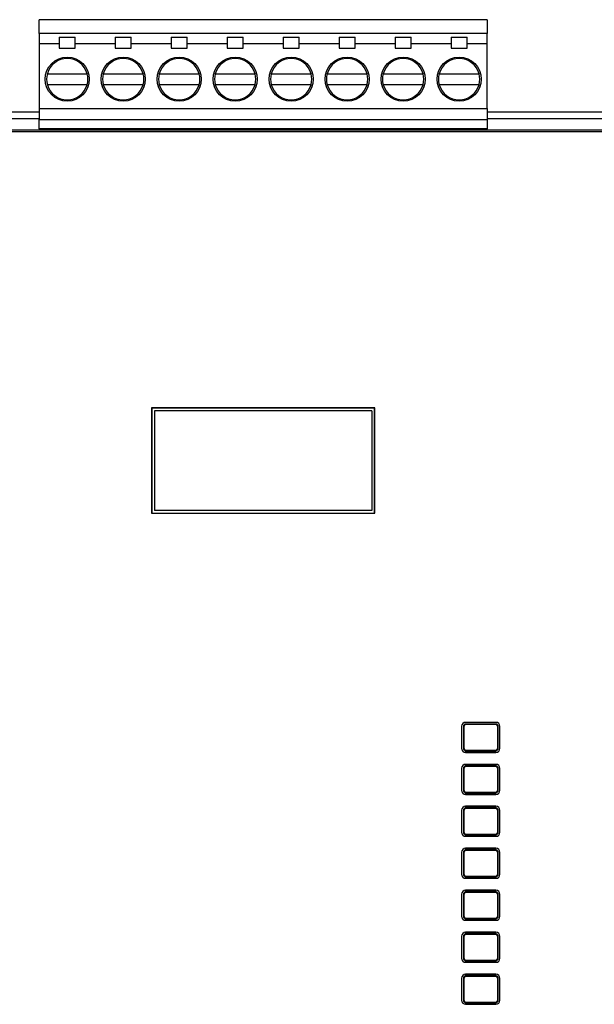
# Model space of a CAD drawing. Header units: millimetres. Extents: x -7023 to 53801, y 9849 to 33561.
# Tile 461 of 537: x 28868 to 28880, y 26610 to 26630. Entities that reach past the tile are written whole.
import ezdxf

# ---------------------------------------------------------------- set-up
doc = ezdxf.new("R2010")
doc.units = ezdxf.units.MM
doc.layers.get('0').update_dxf_attribs({"lineweight": 9})
doc.layers.add('IE_SKD', color=6, linetype='Continuous')

# ---------------------------------------------------------------- blocks, each defined once
blk = doc.blocks.new('Kontroler drzwiowy HID X110A')
at = {"layer": 'IE_SKD', "linetype": 'Continuous', "lineweight": 25}
for p, q in [((-24035.731, -34130.629), (-24076.371, -34130.629)), ((-24076.371, -34131.89), (-24076.371, -34130.629)), ((-24035.731, -34130.629), (-24035.731, -34131.89)), ((-24035.731, -34131.89), (-24076.371, -34131.89)), ((-24076.371, -34131.89), (-24076.371, -34132.829)), ((-24074.561, -34132.219), (-24073.101, -34132.219)), ((-24074.561, -34132.219), (-24074.561, -34132.829)), ((-24073.101, -34132.829), (-24073.101, -34132.219)), ((-24069.481, -34132.219), (-24068.021, -34132.219)), ((-24069.481, -34132.219), (-24069.481, -34132.829)), ((-24068.021, -34132.829), (-24068.021, -34132.219)), ((-24064.401, -34132.219), (-24062.941, -34132.219)), ((-24064.401, -34132.219), (-24064.401, -34132.829)), ((-24062.941, -34132.829), (-24062.941, -34132.219)), ((-24059.321, -34132.219), (-24057.861, -34132.219)), ((-24059.321, -34132.219), (-24059.321, -34132.829)), ((-24057.861, -34132.829), (-24057.861, -34132.219)), ((-24054.241, -34132.219), (-24052.781, -34132.219)), ((-24054.241, -34132.219), (-24054.241, -34132.829)), ((-24052.781, -34132.829), (-24052.781, -34132.219)), ((-24049.161, -34132.219), (-24047.701, -34132.219)), ((-24049.161, -34132.219), (-24049.161, -34132.829)), ((-24047.701, -34132.829), (-24047.701, -34132.219)), ((-24044.081, -34132.219), (-24042.621, -34132.219)), ((-24044.081, -34132.219), (-24044.081, -34132.829)), ((-24042.621, -34132.829), (-24042.621, -34132.219)), ((-24039.001, -34132.219), (-24037.541, -34132.219)), ((-24039.001, -34132.219), (-24039.001, -34132.829)), ((-24037.541, -34132.829), (-24037.541, -34132.219)), ((-24035.731, -34132.829), (-24035.731, -34131.89)), ((-24076.371, -34132.829), (-24076.371, -34138.689)), ((-24074.561, -34132.829), (-24076.371, -34132.829)), ((-24074.561, -34132.829), (-24074.561, -34133.219)), ((-24074.561, -34133.219), (-24073.101, -34133.219)), ((-24069.481, -34132.829), (-24073.101, -34132.829)), ((-24073.101, -34133.219), (-24073.101, -34132.829)), ((-24069.481, -34132.829), (-24069.481, -34133.219)), ((-24069.481, -34133.219), (-24068.021, -34133.219)), ((-24068.021, -34133.219), (-24068.021, -34132.829)), ((-24064.401, -34132.829), (-24068.021, -34132.829)), ((-24064.401, -34132.829), (-24064.401, -34133.219)), ((-24064.401, -34133.219), (-24062.941, -34133.219)), ((-24062.941, -34133.219), (-24062.941, -34132.829)), ((-24059.321, -34132.829), (-24062.941, -34132.829)), ((-24059.321, -34132.829), (-24059.321, -34133.219)), ((-24059.321, -34133.219), (-24057.861, -34133.219)), ((-24057.861, -34133.219), (-24057.861, -34132.829)), ((-24054.241, -34132.829), (-24057.861, -34132.829)), ((-24054.241, -34132.829), (-24054.241, -34133.219)), ((-24054.241, -34133.219), (-24052.781, -34133.219)), ((-24052.781, -34133.219), (-24052.781, -34132.829)), ((-24049.161, -34132.829), (-24052.781, -34132.829)), ((-24049.161, -34132.829), (-24049.161, -34133.219)), ((-24049.161, -34133.219), (-24047.701, -34133.219)), ((-24047.701, -34133.219), (-24047.701, -34132.829)), ((-24044.081, -34132.829), (-24047.701, -34132.829)), ((-24044.081, -34132.829), (-24044.081, -34133.219)), ((-24044.081, -34133.219), (-24042.621, -34133.219)), ((-24042.621, -34133.219), (-24042.621, -34132.829)), ((-24039.001, -34132.829), (-24042.621, -34132.829)), ((-24039.001, -34132.829), (-24039.001, -34133.219)), ((-24039.001, -34133.219), (-24037.541, -34133.219)), ((-24037.541, -34133.219), (-24037.541, -34132.829)), ((-24035.731, -34132.829), (-24037.541, -34132.829)), ((-24035.731, -34138.689), (-24035.731, -34132.829)), ((-24075.638, -34135.529), (-24072.024, -34135.529)), ((-24070.558, -34135.529), (-24066.944, -34135.529)), ((-24065.478, -34135.529), (-24061.864, -34135.529)), ((-24060.398, -34135.529), (-24056.784, -34135.529)), ((-24055.318, -34135.529), (-24051.704, -34135.529)), ((-24050.238, -34135.529), (-24046.624, -34135.529)), ((-24045.158, -34135.529), (-24041.544, -34135.529)), ((-24040.078, -34135.529), (-24036.464, -34135.529)), ((-24072.024, -34136.529), (-24075.638, -34136.529)), ((-24066.944, -34136.529), (-24070.558, -34136.529)), ((-24061.864, -34136.529), (-24065.478, -34136.529)), ((-24056.784, -34136.529), (-24060.398, -34136.529)), ((-24051.704, -34136.529), (-24055.318, -34136.529)), ((-24046.624, -34136.529), (-24050.238, -34136.529)), ((-24041.544, -34136.529), (-24045.158, -34136.529)), ((-24036.464, -34136.529), (-24040.078, -34136.529)), ((-24076.371, -34139.019), (-24126.551, -34139.019)), ((-24076.371, -34138.689), (-24035.731, -34138.689)), ((-24076.371, -34138.689), (-24076.371, -34139.674)), ((-24035.731, -34138.689), (-24035.731, -34139.674)), ((-23985.551, -34139.019), (-24035.731, -34139.019)), ((-24076.371, -34139.631), (-24126.551, -34139.631)), ((-24076.371, -34139.674), (-24035.731, -34139.674)), ((-24076.371, -34140.529), (-24076.371, -34139.674)), ((-23985.551, -34139.631), (-24035.731, -34139.631)), ((-24035.731, -34139.674), (-24035.731, -34140.529)), ((-24114.15, -34140.783), (-23997.952, -34140.783)), ((-24101.351, -34140.631), (-24010.751, -34140.631)), ((-24076.371, -34140.529), (-24076.371, -34140.631)), ((-24035.731, -34140.529), (-24076.371, -34140.529)), ((-24035.731, -34140.631), (-24035.731, -34140.529)), ((-24045.928, -34165.86), (-24066.174, -34165.86)), ((-24066.174, -34165.86), (-24066.174, -34175.401)), ((-24066.169, -34165.866), (-24066.174, -34165.86)), ((-24045.934, -34165.866), (-24066.169, -34165.866)), ((-24066.169, -34165.866), (-24066.169, -34175.396)), ((-24065.921, -34166.111), (-24065.921, -34175.151)), ((-24046.181, -34166.111), (-24065.921, -34166.111)), ((-24046.181, -34166.111), (-24046.181, -34175.151)), ((-24045.934, -34165.866), (-24045.928, -34165.86)), ((-24045.934, -34175.396), (-24045.934, -34165.866)), ((-24045.928, -34175.401), (-24045.928, -34165.86)), ((-24046.181, -34175.151), (-24065.921, -34175.151)), ((-24066.169, -34175.396), (-24066.174, -34175.401)), ((-24066.174, -34175.401), (-24045.928, -34175.401)), ((-24066.169, -34175.396), (-24045.934, -34175.396)), ((-24045.934, -34175.396), (-24045.928, -34175.401)), ((-24038.039, -34194.736), (-24038.039, -34196.746)), ((-24037.839, -34194.736), (-24037.882, -34194.736)), ((-24037.882, -34194.736), (-24037.882, -34196.746)), ((-24037.839, -34194.736), (-24037.839, -34196.746)), ((-24034.923, -34194.38), (-24037.682, -34194.38)), ((-24037.682, -34194.536), (-24037.682, -34194.58)), ((-24034.923, -34194.536), (-24037.682, -34194.536)), ((-24034.923, -34194.58), (-24037.682, -34194.58)), ((-24034.923, -34194.58), (-24034.923, -34194.536)), ((-24034.723, -34194.736), (-24034.766, -34194.736)), ((-24034.766, -34196.746), (-24034.766, -34194.736)), ((-24034.723, -34196.746), (-24034.723, -34194.736)), ((-24034.566, -34196.746), (-24034.566, -34194.736)), ((-24037.882, -34196.746), (-24037.839, -34196.746)), ((-24037.682, -34196.902), (-24034.923, -34196.902)), ((-24037.682, -34196.902), (-24037.682, -34196.946)), ((-24037.647, -34196.981), (-24037.682, -34196.946)), ((-24037.682, -34196.946), (-24037.682, -34197.102)), ((-24037.682, -34197.102), (-24034.923, -34197.102)), ((-24037.647, -34196.981), (-24034.958, -34196.981)), ((-24037.647, -34197.102), (-24037.647, -34196.981)), ((-24034.958, -34196.981), (-24034.923, -34196.946)), ((-24034.958, -34196.981), (-24034.958, -34197.102)), ((-24034.923, -34196.946), (-24034.923, -34196.902)), ((-24034.923, -34197.102), (-24034.923, -34196.946)), ((-24034.766, -34196.746), (-24034.723, -34196.746)), ((-24037.682, -34198.19), (-24037.682, -34198.346)), ((-24034.923, -34198.19), (-24037.682, -34198.19)), ((-24037.647, -34198.311), (-24037.682, -34198.346)), ((-24037.682, -34198.346), (-24037.682, -34198.39)), ((-24034.923, -34198.39), (-24037.682, -34198.39)), ((-24037.647, -34198.311), (-24037.647, -34198.19)), ((-24034.958, -34198.311), (-24037.647, -34198.311)), ((-24034.958, -34198.19), (-24034.958, -34198.311)), ((-24034.958, -34198.311), (-24034.923, -34198.346)), ((-24034.923, -34198.346), (-24034.923, -34198.19)), ((-24034.923, -34198.39), (-24034.923, -34198.346)), ((-24038.039, -34198.546), (-24038.039, -34200.556)), ((-24037.839, -34198.546), (-24037.882, -34198.546)), ((-24037.882, -34198.546), (-24037.882, -34200.556)), ((-24037.839, -34198.546), (-24037.839, -34200.556)), ((-24034.766, -34200.556), (-24034.766, -34198.546)), ((-24034.723, -34198.546), (-24034.766, -34198.546)), ((-24034.723, -34200.556), (-24034.723, -34198.546)), ((-24034.566, -34200.556), (-24034.566, -34198.546)), ((-24037.882, -34200.556), (-24037.839, -34200.556)), ((-24037.682, -34200.712), (-24034.923, -34200.712)), ((-24037.682, -34200.712), (-24037.682, -34200.756)), ((-24037.647, -34200.791), (-24037.682, -34200.756)), ((-24037.682, -34200.756), (-24037.682, -34200.912)), ((-24037.682, -34200.912), (-24034.923, -34200.912)), ((-24037.647, -34200.791), (-24034.958, -34200.791)), ((-24037.647, -34200.912), (-24037.647, -34200.791)), ((-24034.958, -34200.791), (-24034.923, -34200.756)), ((-24034.958, -34200.791), (-24034.958, -34200.912)), ((-24034.923, -34200.756), (-24034.923, -34200.712)), ((-24034.923, -34200.912), (-24034.923, -34200.756)), ((-24034.766, -34200.556), (-24034.723, -34200.556)), ((-24037.682, -34202), (-24037.682, -34202.156)), ((-24034.923, -34202), (-24037.682, -34202)), ((-24037.647, -34202.121), (-24037.647, -34202)), ((-24034.958, -34202), (-24034.958, -34202.121)), ((-24034.923, -34202.156), (-24034.923, -34202)), ((-24038.039, -34202.356), (-24038.039, -34204.366)), ((-24037.839, -34202.356), (-24037.882, -34202.356)), ((-24037.882, -34202.356), (-24037.882, -34204.366)), ((-24037.839, -34202.356), (-24037.839, -34204.366)), ((-24037.647, -34202.121), (-24037.682, -34202.156)), ((-24037.682, -34202.156), (-24037.682, -34202.2)), ((-24034.923, -34202.2), (-24037.682, -34202.2)), ((-24034.958, -34202.121), (-24037.647, -34202.121)), ((-24034.958, -34202.121), (-24034.923, -34202.156)), ((-24034.923, -34202.2), (-24034.923, -34202.156)), ((-24034.723, -34202.356), (-24034.766, -34202.356)), ((-24034.766, -34204.366), (-24034.766, -34202.356)), ((-24034.723, -34204.366), (-24034.723, -34202.356)), ((-24034.566, -34204.366), (-24034.566, -34202.356)), ((-24037.882, -34204.366), (-24037.839, -34204.366)), ((-24037.682, -34204.522), (-24034.923, -34204.522)), ((-24037.682, -34204.522), (-24037.682, -34204.566)), ((-24037.647, -34204.601), (-24037.682, -34204.566)), ((-24037.682, -34204.566), (-24037.682, -34204.722)), ((-24037.682, -34204.722), (-24034.923, -34204.722)), ((-24037.647, -34204.601), (-24034.958, -34204.601)), ((-24037.647, -34204.722), (-24037.647, -34204.601)), ((-24034.958, -34204.601), (-24034.923, -34204.566)), ((-24034.958, -34204.601), (-24034.958, -34204.722)), ((-24034.923, -34204.566), (-24034.923, -34204.522)), ((-24034.923, -34204.722), (-24034.923, -34204.566)), ((-24034.766, -34204.366), (-24034.723, -34204.366)), ((-24038.039, -34206.166), (-24038.039, -34208.176)), ((-24037.839, -34206.166), (-24037.882, -34206.166)), ((-24037.882, -34206.166), (-24037.882, -34208.176)), ((-24037.839, -34206.166), (-24037.839, -34208.176)), ((-24037.682, -34205.81), (-24037.682, -34205.966)), ((-24034.923, -34205.81), (-24037.682, -34205.81)), ((-24037.647, -34205.931), (-24037.682, -34205.966)), ((-24037.682, -34205.966), (-24037.682, -34206.01)), ((-24034.923, -34206.01), (-24037.682, -34206.01)), ((-24037.647, -34205.931), (-24037.647, -34205.81)), ((-24034.958, -34205.931), (-24037.647, -34205.931)), ((-24034.958, -34205.81), (-24034.958, -34205.931)), ((-24034.958, -34205.931), (-24034.923, -34205.966)), ((-24034.923, -34205.966), (-24034.923, -34205.81)), ((-24034.923, -34206.01), (-24034.923, -34205.966)), ((-24034.766, -34208.176), (-24034.766, -34206.166)), ((-24034.723, -34206.166), (-24034.766, -34206.166)), ((-24034.723, -34208.176), (-24034.723, -34206.166)), ((-24034.566, -34208.176), (-24034.566, -34206.166)), ((-24037.882, -34208.176), (-24037.839, -34208.176)), ((-24037.682, -34208.332), (-24034.923, -34208.332)), ((-24037.682, -34208.332), (-24037.682, -34208.376)), ((-24034.923, -34208.376), (-24034.923, -34208.332)), ((-24034.766, -34208.176), (-24034.723, -34208.176)), ((-24037.647, -34208.411), (-24037.682, -34208.376)), ((-24037.682, -34208.376), (-24037.682, -34208.532)), ((-24037.682, -34208.532), (-24034.923, -34208.532)), ((-24037.647, -34208.411), (-24034.958, -34208.411)), ((-24037.647, -34208.532), (-24037.647, -34208.411)), ((-24034.958, -34208.411), (-24034.923, -34208.376)), ((-24034.958, -34208.411), (-24034.958, -34208.532)), ((-24034.923, -34208.532), (-24034.923, -34208.376)), ((-24038.039, -34209.976), (-24038.039, -34211.986)), ((-24037.839, -34209.976), (-24037.882, -34209.976)), ((-24037.882, -34209.976), (-24037.882, -34211.986)), ((-24037.839, -34209.976), (-24037.839, -34211.986)), ((-24037.682, -34209.62), (-24037.682, -34209.776)), ((-24034.923, -34209.62), (-24037.682, -34209.62)), ((-24037.647, -34209.741), (-24037.682, -34209.776)), ((-24037.682, -34209.776), (-24037.682, -34209.82)), ((-24034.923, -34209.82), (-24037.682, -34209.82)), ((-24037.647, -34209.741), (-24037.647, -34209.62)), ((-24034.958, -34209.741), (-24037.647, -34209.741)), ((-24034.958, -34209.62), (-24034.958, -34209.741)), ((-24034.958, -34209.741), (-24034.923, -34209.776)), ((-24034.923, -34209.776), (-24034.923, -34209.62)), ((-24034.923, -34209.82), (-24034.923, -34209.776)), ((-24034.723, -34209.976), (-24034.766, -34209.976)), ((-24034.766, -34211.986), (-24034.766, -34209.976)), ((-24034.723, -34211.986), (-24034.723, -34209.976)), ((-24034.566, -34211.986), (-24034.566, -34209.976)), ((-24037.882, -34211.986), (-24037.839, -34211.986)), ((-24037.682, -34212.142), (-24034.923, -34212.142)), ((-24037.682, -34212.142), (-24037.682, -34212.186)), ((-24037.647, -34212.221), (-24037.682, -34212.186)), ((-24037.682, -34212.186), (-24037.682, -34212.342)), ((-24037.682, -34212.342), (-24034.923, -34212.342)), ((-24037.647, -34212.221), (-24034.958, -34212.221)), ((-24037.647, -34212.342), (-24037.647, -34212.221)), ((-24034.958, -34212.221), (-24034.923, -34212.186)), ((-24034.958, -34212.221), (-24034.958, -34212.342)), ((-24034.923, -34212.186), (-24034.923, -34212.142)), ((-24034.923, -34212.342), (-24034.923, -34212.186)), ((-24034.766, -34211.986), (-24034.723, -34211.986)), ((-24037.682, -34213.43), (-24037.682, -34213.586)), ((-24034.923, -34213.43), (-24037.682, -34213.43)), ((-24037.647, -34213.551), (-24037.682, -34213.586)), ((-24037.682, -34213.586), (-24037.682, -34213.63)), ((-24034.923, -34213.63), (-24037.682, -34213.63)), ((-24037.647, -34213.551), (-24037.647, -34213.43)), ((-24034.958, -34213.551), (-24037.647, -34213.551)), ((-24034.958, -34213.43), (-24034.958, -34213.551)), ((-24034.958, -34213.551), (-24034.923, -34213.586)), ((-24034.923, -34213.586), (-24034.923, -34213.43)), ((-24034.923, -34213.63), (-24034.923, -34213.586)), ((-24038.039, -34213.786), (-24038.039, -34215.796)), ((-24037.882, -34213.786), (-24037.882, -34215.796)), ((-24037.839, -34213.786), (-24037.882, -34213.786)), ((-24037.839, -34213.786), (-24037.839, -34215.796)), ((-24034.766, -34215.796), (-24034.766, -34213.786)), ((-24034.723, -34213.786), (-24034.766, -34213.786)), ((-24034.723, -34215.796), (-24034.723, -34213.786)), ((-24034.566, -34215.796), (-24034.566, -34213.786)), ((-24037.882, -34215.796), (-24037.839, -34215.796)), ((-24037.682, -34215.952), (-24034.923, -34215.952)), ((-24037.682, -34215.952), (-24037.682, -34215.996)), ((-24037.647, -34216.031), (-24037.682, -34215.996)), ((-24037.682, -34215.996), (-24037.682, -34216.152)), ((-24037.682, -34216.152), (-24034.923, -34216.152)), ((-24037.647, -34216.031), (-24034.958, -34216.031)), ((-24037.647, -34216.152), (-24037.647, -34216.031)), ((-24034.958, -34216.031), (-24034.923, -34215.996)), ((-24034.958, -34216.031), (-24034.958, -34216.152)), ((-24034.923, -34215.996), (-24034.923, -34215.952)), ((-24034.923, -34216.152), (-24034.923, -34215.996)), ((-24034.766, -34215.796), (-24034.723, -34215.796)), ((-24037.682, -34217.24), (-24037.682, -34217.396)), ((-24034.923, -34217.24), (-24037.682, -34217.24)), ((-24037.647, -34217.361), (-24037.647, -34217.24)), ((-24034.958, -34217.24), (-24034.958, -34217.361)), ((-24034.923, -34217.396), (-24034.923, -34217.24)), ((-24038.039, -34217.596), (-24038.039, -34219.606)), ((-24037.839, -34217.596), (-24037.882, -34217.596)), ((-24037.882, -34217.596), (-24037.882, -34219.606)), ((-24037.839, -34217.596), (-24037.839, -34219.606)), ((-24037.647, -34217.361), (-24037.682, -34217.396)), ((-24037.682, -34217.396), (-24037.682, -34217.44)), ((-24034.923, -34217.44), (-24037.682, -34217.44)), ((-24034.958, -34217.361), (-24037.647, -34217.361)), ((-24034.958, -34217.361), (-24034.923, -34217.396)), ((-24034.923, -34217.44), (-24034.923, -34217.396)), ((-24034.766, -34219.606), (-24034.766, -34217.596)), ((-24034.723, -34217.596), (-24034.766, -34217.596)), ((-24034.723, -34219.606), (-24034.723, -34217.596)), ((-24034.566, -34219.606), (-24034.566, -34217.596)), ((-24037.882, -34219.606), (-24037.839, -34219.606)), ((-24037.682, -34219.762), (-24034.923, -34219.762)), ((-24037.682, -34219.762), (-24037.682, -34219.806)), ((-24037.647, -34219.841), (-24037.682, -34219.806)), ((-24037.682, -34219.806), (-24037.682, -34219.962)), ((-24037.682, -34219.962), (-24034.923, -34219.962)), ((-24037.647, -34219.841), (-24034.958, -34219.841)), ((-24037.647, -34219.962), (-24037.647, -34219.841)), ((-24034.958, -34219.841), (-24034.923, -34219.806)), ((-24034.958, -34219.841), (-24034.958, -34219.962)), ((-24034.923, -34219.806), (-24034.923, -34219.762)), ((-24034.923, -34219.962), (-24034.923, -34219.806)), ((-24034.766, -34219.606), (-24034.723, -34219.606))]:
    blk.add_line(p, q, dxfattribs=at)
for centre in [(-24073.831, -34136.029), (-24068.751, -34136.029), (-24063.671, -34136.029), (-24058.591, -34136.029), (-24053.511, -34136.029), (-24048.431, -34136.029), (-24043.351, -34136.029), (-24038.271, -34136.029)]:
    blk.add_circle(centre, 2, dxfattribs=at)
for centre, radius, start, end in [((-24073.831, -34136.029), 1.875, 15.46601, 164.53399), ((-24068.751, -34136.029), 1.875, 15.46601, 164.53399), ((-24063.671, -34136.029), 1.875, 15.46601, 164.53399), ((-24058.591, -34136.029), 1.875, 15.46601, 164.53399), ((-24053.511, -34136.029), 1.875, 15.46601, 164.53399), ((-24048.431, -34136.029), 1.875, 15.46601, 164.53399), ((-24043.351, -34136.029), 1.875, 15.46601, 164.53399), ((-24038.271, -34136.029), 1.875, 15.46601, 164.53399), ((-24073.831, -34136.029), 1.875, 164.53399, 195.46601), ((-24073.831, -34136.029), 1.875, 344.53399, 15.46601), ((-24068.751, -34136.029), 1.875, 164.53399, 195.46601), ((-24068.751, -34136.029), 1.875, 344.53399, 15.46601), ((-24063.671, -34136.029), 1.875, 164.53399, 195.46601), ((-24063.671, -34136.029), 1.875, 344.53399, 15.46601), ((-24058.591, -34136.029), 1.875, 164.53399, 195.46601), ((-24058.591, -34136.029), 1.875, 344.53399, 15.46601), ((-24053.511, -34136.029), 1.875, 164.53399, 195.46601), ((-24053.511, -34136.029), 1.875, 344.53399, 15.46601), ((-24048.431, -34136.029), 1.875, 164.53399, 195.46601), ((-24048.431, -34136.029), 1.875, 344.53399, 15.46601), ((-24043.351, -34136.029), 1.875, 164.53399, 195.46601), ((-24043.351, -34136.029), 1.875, 344.53399, 15.46601), ((-24038.271, -34136.029), 1.875, 164.53399, 195.46601), ((-24038.271, -34136.029), 1.875, 344.53399, 15.46601), ((-24073.831, -34136.029), 1.875, 195.46601, 344.53399), ((-24068.751, -34136.029), 1.875, 195.46601, 344.53399), ((-24063.671, -34136.029), 1.875, 195.46601, 344.53399), ((-24058.591, -34136.029), 1.875, 195.46601, 344.53399), ((-24053.511, -34136.029), 1.875, 195.46601, 344.53399), ((-24048.431, -34136.029), 1.875, 195.46601, 344.53399), ((-24043.351, -34136.029), 1.875, 195.46601, 344.53399), ((-24038.271, -34136.029), 1.875, 195.46601, 344.53399), ((-24037.682, -34194.736), 0.356, 90, 180), ((-24037.682, -34194.736), 0.2, 90, 180), ((-24037.682, -34194.736), 0.156, 90, 180), ((-24034.923, -34194.736), 0.356, 0, 90), ((-24034.923, -34194.736), 0.2, 0, 90), ((-24034.923, -34194.736), 0.156, 0, 90), ((-24037.682, -34196.746), 0.356, 180, 270), ((-24037.682, -34196.746), 0.2, 180, 270), ((-24037.682, -34196.746), 0.156, 180, 270), ((-24034.923, -34196.746), 0.156, 270, 0), ((-24034.923, -34196.746), 0.2, 270, 0), ((-24034.923, -34196.746), 0.356, 270, 0), ((-24037.682, -34198.546), 0.356, 90, 180), ((-24037.682, -34198.546), 0.2, 90, 180), ((-24037.682, -34198.546), 0.156, 90, 180), ((-24034.923, -34198.546), 0.356, 0, 90), ((-24034.923, -34198.546), 0.2, 0, 90), ((-24034.923, -34198.546), 0.156, 0, 90), ((-24037.682, -34200.556), 0.356, 180, 270), ((-24037.682, -34200.556), 0.2, 180, 270), ((-24037.682, -34200.556), 0.156, 180, 270), ((-24034.923, -34200.556), 0.156, 270, 0), ((-24034.923, -34200.556), 0.2, 270, 0), ((-24034.923, -34200.556), 0.356, 270, 0), ((-24037.682, -34202.356), 0.356, 90, 180), ((-24034.923, -34202.356), 0.356, 0, 90), ((-24037.682, -34202.356), 0.2, 90, 180), ((-24037.682, -34202.356), 0.156, 90, 180), ((-24034.923, -34202.356), 0.2, 0, 90), ((-24034.923, -34202.356), 0.156, 0, 90), ((-24037.682, -34204.366), 0.356, 180, 270), ((-24037.682, -34204.366), 0.2, 180, 270), ((-24037.682, -34204.366), 0.156, 180, 270), ((-24034.923, -34204.366), 0.156, 270, 0), ((-24034.923, -34204.366), 0.2, 270, 0), ((-24034.923, -34204.366), 0.356, 270, 0), ((-24037.682, -34206.166), 0.356, 90, 180), ((-24037.682, -34206.166), 0.2, 90, 180), ((-24037.682, -34206.166), 0.156, 90, 180), ((-24034.923, -34206.166), 0.356, 0, 90), ((-24034.923, -34206.166), 0.2, 0, 90), ((-24034.923, -34206.166), 0.156, 0, 90), ((-24037.682, -34208.176), 0.356, 180, 270), ((-24037.682, -34208.176), 0.2, 180, 270), ((-24037.682, -34208.176), 0.156, 180, 270), ((-24034.923, -34208.176), 0.156, 270, 0), ((-24034.923, -34208.176), 0.2, 270, 0), ((-24034.923, -34208.176), 0.356, 270, 0), ((-24037.682, -34209.976), 0.356, 90, 180), ((-24037.682, -34209.976), 0.2, 90, 180), ((-24037.682, -34209.976), 0.156, 90, 180), ((-24034.923, -34209.976), 0.356, 0, 90), ((-24034.923, -34209.976), 0.2, 0, 90), ((-24034.923, -34209.976), 0.156, 0, 90), ((-24037.682, -34211.986), 0.356, 180, 270), ((-24037.682, -34211.986), 0.2, 180, 270), ((-24037.682, -34211.986), 0.156, 180, 270), ((-24034.923, -34211.986), 0.156, 270, 0), ((-24034.923, -34211.986), 0.2, 270, 0), ((-24034.923, -34211.986), 0.356, 270, 0), ((-24037.682, -34213.786), 0.356, 90, 180), ((-24037.682, -34213.786), 0.2, 90, 180), ((-24037.682, -34213.786), 0.156, 90, 180), ((-24034.923, -34213.786), 0.356, 0, 90), ((-24034.923, -34213.786), 0.2, 0, 90), ((-24034.923, -34213.786), 0.156, 0, 90), ((-24037.682, -34215.796), 0.356, 180, 270), ((-24037.682, -34215.796), 0.2, 180, 270), ((-24037.682, -34215.796), 0.156, 180, 270), ((-24034.923, -34215.796), 0.156, 270, 0), ((-24034.923, -34215.796), 0.2, 270, 0), ((-24034.923, -34215.796), 0.356, 270, 0), ((-24037.682, -34217.596), 0.356, 90, 180), ((-24034.923, -34217.596), 0.356, 0, 90), ((-24037.682, -34217.596), 0.2, 90, 180), ((-24037.682, -34217.596), 0.156, 90, 180), ((-24034.923, -34217.596), 0.2, 0, 90), ((-24034.923, -34217.596), 0.156, 0, 90), ((-24037.682, -34219.606), 0.356, 180, 270), ((-24037.682, -34219.606), 0.2, 180, 270), ((-24037.682, -34219.606), 0.156, 180, 270), ((-24034.923, -34219.606), 0.156, 270, 0), ((-24034.923, -34219.606), 0.2, 270, 0), ((-24034.923, -34219.606), 0.356, 270, 0)]:
    blk.add_arc(centre, radius, start, end, dxfattribs=at)

msp = doc.modelspace()

# ---------------------------------------------------------------- block references
at = {"ltscale": 200, "transparency": 33554687, "xscale": 0.2244324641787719, "yscale": 0.2244324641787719, "zscale": 0.2244324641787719}
msp.add_blockref('Kontroler drzwiowy HID X110A', (34272.143, 34289.616), dxfattribs=at)

doc.saveas('drawing.dxf')
